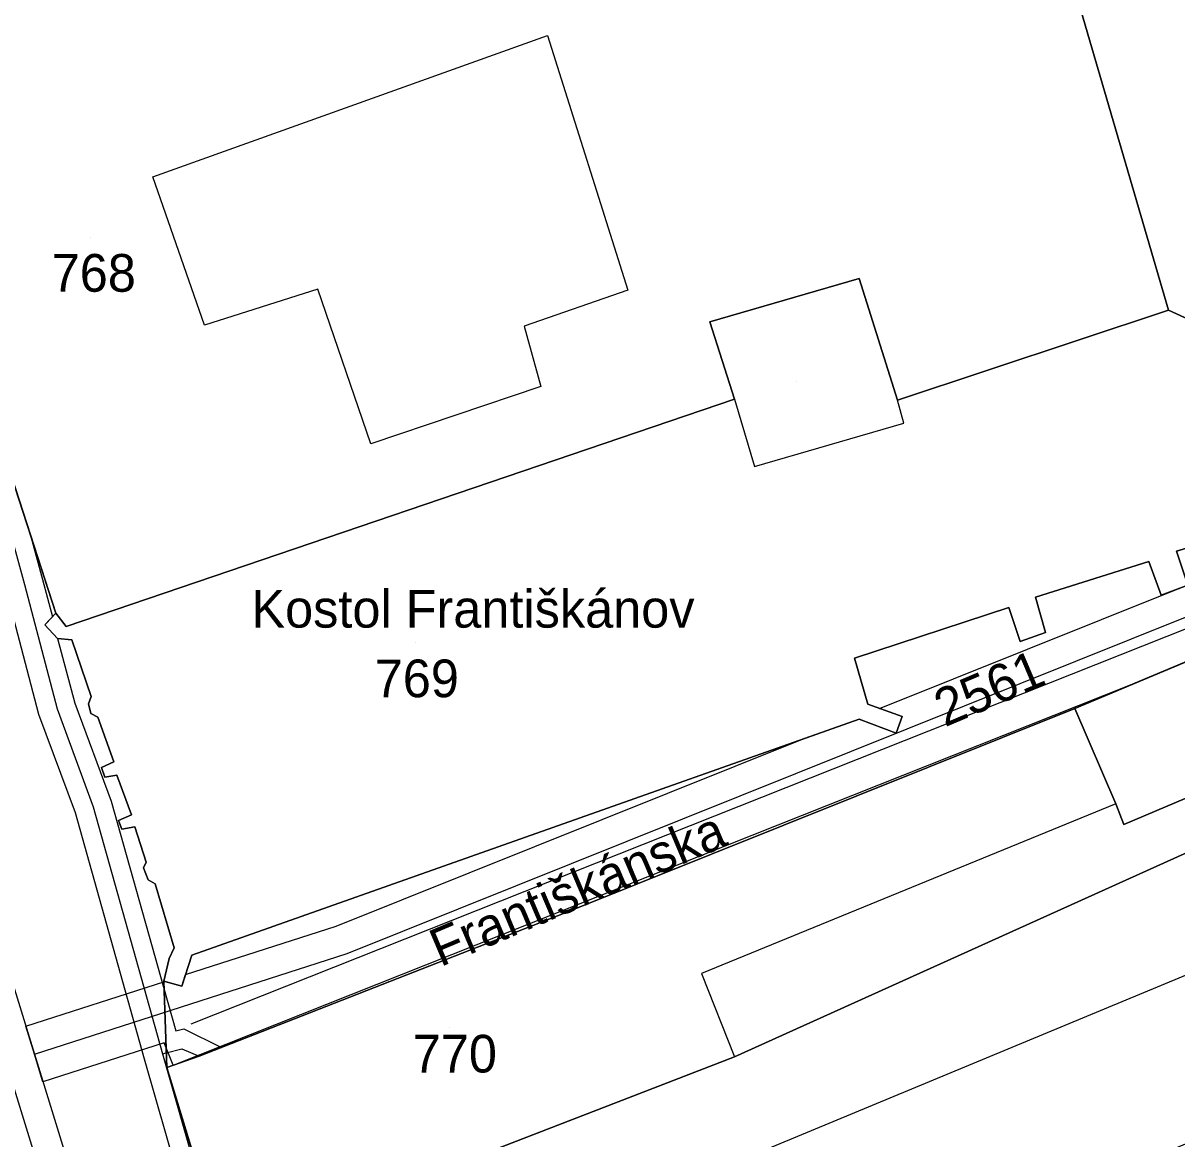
# Model space of a CAD drawing. Extents: x -263423 to -261326, y -1240067 to -1237864.
# Drawn here: x -262884.6 to -262823.4, y -1239198.4 to -1239139.2 of the extents above; entities that cross this region are included whole.
import ezdxf

# ---------------------------------------------------------------- set-up
doc = ezdxf.new("R2010")
doc.units = 0
for name, color, linetype in [('body_kn', 7, 'Continuous'), ('kladpar_druhypozemkov', 7, 'Continuous'), ('kladpar_hranice', 7, 'Continuous'), ('kladpar_parcelnecisla', 7, 'Continuous'), ('kladpar_plochy', 7, 'Continuous'), ('popisy', 7, 'Continuous'), ('tarchy_linie', 7, 'Continuous'), ('zappar_hrandruhpozemk', 7, 'Continuous')]:
    doc.layers.add(name, color=color, linetype=linetype)

msp = doc.modelspace()

# ---------------------------------------------------------------- linework, layer by layer
at = {"layer": 'body_kn'}
for p, q in [((-262856.77, -1239139.9), (-262856.77, -1239139.9)), ((-262877.68, -1239147.39), (-262877.68, -1239147.39)), ((-262877.68, -1239147.39), (-262877.68, -1239147.39)), ((-262840.24, -1239152.78), (-262840.24, -1239152.78)), ((-262868.93, -1239153.36), (-262868.93, -1239153.36)), ((-262852.5, -1239153.4), (-262852.5, -1239153.4)), ((-262823.84, -1239154.47), (-262823.84, -1239154.47)), ((-262874.94, -1239155.26), (-262874.94, -1239155.26)), ((-262858, -1239155.31), (-262858, -1239155.31)), ((-262848.16, -1239155.08), (-262848.16, -1239155.08)), ((-262857.11, -1239158.51), (-262857.11, -1239158.51)), ((-262846.85, -1239159.18), (-262846.85, -1239159.18)), ((-262846.85, -1239159.18), (-262846.85, -1239159.18)), ((-262838.22, -1239159.24), (-262838.22, -1239159.24)), ((-262837.87, -1239160.45), (-262837.87, -1239160.45)), ((-262866.13, -1239161.56), (-262866.13, -1239161.56)), ((-262845.79, -1239162.76), (-262845.79, -1239162.76)), ((-262884.21, -1239166.27), (-262884.21, -1239166.27)), ((-262823.42, -1239167.25), (-262823.42, -1239167.25)), ((-262824.89, -1239167.79), (-262824.89, -1239167.79)), ((-262824.89, -1239167.79), (-262824.89, -1239167.79)), ((-262883.53, -1239168.75), (-262883.53, -1239168.75)), ((-262884.49, -1239169.01), (-262884.49, -1239169.01)), ((-262823.48, -1239169.29), (-262823.48, -1239169.29)), ((-262830.9, -1239169.69), (-262830.9, -1239169.69)), ((-262824.23, -1239169.58), (-262824.23, -1239169.58)), ((-262882.82, -1239170.53), (-262882.82, -1239170.53)), ((-262832.31, -1239170.23), (-262832.31, -1239170.23)), ((-262883.41, -1239171.16), (-262883.41, -1239171.16)), ((-262883.01, -1239170.73), (-262883.01, -1239170.73)), ((-262882.27, -1239171.24), (-262882.27, -1239171.24)), ((-262882.73, -1239171.87), (-262882.73, -1239171.87)), ((-262830.37, -1239171.55), (-262830.37, -1239171.55)), ((-262881.97, -1239171.95), (-262881.97, -1239171.95)), ((-262831.71, -1239172.03), (-262831.71, -1239172.03)), ((-262840.49, -1239172.92), (-262840.49, -1239172.92)), ((-262880.95, -1239174.96), (-262880.95, -1239174.96)), ((-262825.97, -1239174.39), (-262825.97, -1239174.39)), ((-262881.81, -1239175.3), (-262881.81, -1239175.3)), ((-262881.09, -1239175.34), (-262881.09, -1239175.34)), ((-262839.78, -1239175.35), (-262839.78, -1239175.35)), ((-262839.16, -1239175.58), (-262839.16, -1239175.58)), ((-262828.81, -1239175.58), (-262828.81, -1239175.58)), ((-262883.72, -1239175.9), (-262883.72, -1239175.9)), ((-262882.76, -1239175.6), (-262882.76, -1239175.6)), ((-262880.97, -1239175.85), (-262880.97, -1239175.85)), ((-262880.6, -1239176.05), (-262880.6, -1239176.05)), ((-262840.24, -1239176.16), (-262840.24, -1239176.16)), ((-262837.96, -1239176.02), (-262837.96, -1239176.02)), ((-262843.33, -1239177.25), (-262843.33, -1239177.25)), ((-262838.29, -1239176.9), (-262838.29, -1239176.9)), ((-262879.76, -1239178.42), (-262879.76, -1239178.42)), ((-262880.4, -1239178.72), (-262880.4, -1239178.72)), ((-262880.22, -1239179.23), (-262880.22, -1239179.23)), ((-262879.59, -1239179.12), (-262879.59, -1239179.12)), ((-262880.84, -1239180.81), (-262880.84, -1239180.81)), ((-262879.89, -1239180.5), (-262879.89, -1239180.5)), ((-262826.63, -1239180.65), (-262826.63, -1239180.65)), ((-262826.63, -1239180.65), (-262826.63, -1239180.65)), ((-262881.79, -1239181.12), (-262881.79, -1239181.12)), ((-262879.51, -1239181.53), (-262879.51, -1239181.53)), ((-262878.81, -1239181.23), (-262878.81, -1239181.23)), ((-262879.33, -1239181.98), (-262879.33, -1239181.98)), ((-262878.63, -1239181.87), (-262878.63, -1239181.87)), ((-262826.21, -1239181.74), (-262826.21, -1239181.74)), ((-262878.17, -1239184.04), (-262878.17, -1239184.04)), ((-262878.04, -1239183.73), (-262878.04, -1239183.73)), ((-262877.93, -1239184.68), (-262877.93, -1239184.68)), ((-262877.56, -1239184.88), (-262877.56, -1239184.88)), ((-262855.82, -1239186.43), (-262855.82, -1239186.43)), ((-262855.82, -1239186.43), (-262855.82, -1239186.43)), ((-262867.96, -1239187.13), (-262867.96, -1239187.13)), ((-262876.55, -1239188.27), (-262876.55, -1239188.27)), ((-262876.82, -1239188.84), (-262876.82, -1239188.84)), ((-262875.61, -1239188.67), (-262875.61, -1239188.67)), ((-262867.38, -1239188.57), (-262867.38, -1239188.57)), ((-262848.6, -1239189.64), (-262848.6, -1239189.64)), ((-262877.1, -1239190.04), (-262877.1, -1239190.04)), ((-262877.05, -1239190.06), (-262877.05, -1239190.06)), ((-262875.95, -1239189.7), (-262875.95, -1239189.7)), ((-262877.08, -1239190.49), (-262877.08, -1239190.49)), ((-262876.15, -1239190.31), (-262876.15, -1239190.31)), ((-262884.42, -1239192.43), (-262884.42, -1239192.43)), ((-262884.42, -1239192.43), (-262884.42, -1239192.43)), ((-262876.47, -1239192.68), (-262876.47, -1239192.68)), ((-262876.04, -1239192.57), (-262876.04, -1239192.57)), ((-262875.65, -1239192.3), (-262875.65, -1239192.3)), ((-262877.08, -1239193.32), (-262877.08, -1239193.32)), ((-262883.96, -1239193.91), (-262883.96, -1239193.91)), ((-262883.96, -1239193.91), (-262883.96, -1239193.91)), ((-262877.17, -1239193.9), (-262877.17, -1239193.9)), ((-262877.17, -1239193.9), (-262877.17, -1239193.9)), ((-262876.97, -1239193.85), (-262876.97, -1239193.85)), ((-262876.15, -1239193.63), (-262876.15, -1239193.63)), ((-262874.05, -1239193.56), (-262874.05, -1239193.56)), ((-262878.13, -1239194.18), (-262878.13, -1239194.18)), ((-262876.6, -1239194.5), (-262876.6, -1239194.5)), ((-262876.49, -1239194.46), (-262876.49, -1239194.46)), ((-262875.22, -1239194.02), (-262875.22, -1239194.02)), ((-262846.85, -1239194.06), (-262846.85, -1239194.06)), ((-262876.94, -1239194.62), (-262876.94, -1239194.62)), ((-262883.51, -1239195.39), (-262883.51, -1239195.39))]:
    msp.add_line(p, q, dxfattribs=at)
at = {"layer": 'kladpar_druhypozemkov'}
for p, q in [((-262880.97, -1239150.59), (-262880.97, -1239150.59)), ((-262843.57, -1239158.23), (-262843.57, -1239158.23)), ((-262863.77, -1239172.09), (-262863.77, -1239172.09)), ((-262833.9, -1239173.96), (-262833.9, -1239173.96)), ((-262861.97, -1239192.49), (-262861.97, -1239192.49))]:
    msp.add_line(p, q, dxfattribs=at)
at = {"layer": 'kladpar_hranice'}
for points in [[(-262819.76, -1239156.34), (-262823.84, -1239154.47), (-262834.7, -1239117.31), (-262830.86, -1239115.87), (-262830.61, -1239115.81), (-262828.11, -1239114.91), (-262822.99, -1239113.06)], [(-262856.39, -1239128.6), (-262857.16, -1239125.72), (-262851.06, -1239123.43), (-262838.92, -1239118.87), (-262834.7, -1239117.31), (-262823.84, -1239154.47), (-262838.22, -1239159.24), (-262840.24, -1239152.78), (-262848.16, -1239155.08), (-262846.85, -1239159.18), (-262882.27, -1239171.24), (-262882.82, -1239170.53), (-262892.33, -1239141.29), (-262874.04, -1239134.82), (-262856.39, -1239128.6)], [(-262892.33, -1239141.29), (-262882.82, -1239170.53), (-262883.41, -1239171.16), (-262882.73, -1239171.87), (-262881.97, -1239171.95), (-262880.95, -1239174.96), (-262881.09, -1239175.34), (-262880.97, -1239175.85), (-262880.6, -1239176.05), (-262879.76, -1239178.42), (-262880.4, -1239178.72), (-262880.22, -1239179.23), (-262879.59, -1239179.12), (-262878.81, -1239181.23), (-262879.51, -1239181.53), (-262879.33, -1239181.98), (-262878.63, -1239181.87), (-262878.04, -1239183.73), (-262878.17, -1239184.04), (-262877.93, -1239184.68), (-262877.56, -1239184.88), (-262876.55, -1239188.27), (-262876.82, -1239188.84), (-262877.1, -1239190.04), (-262876.94, -1239194.62), (-262873.93, -1239204.53)], [(-262846.85, -1239159.18), (-262848.16, -1239155.08), (-262840.24, -1239152.78), (-262838.22, -1239159.24), (-262823.84, -1239154.47), (-262819.76, -1239156.34)], [(-262820.29, -1239166.3), (-262823.42, -1239167.25), (-262822.83, -1239169.04), (-262824.23, -1239169.58), (-262824.89, -1239167.79), (-262830.9, -1239169.69), (-262830.37, -1239171.55), (-262831.71, -1239172.03), (-262832.31, -1239170.23), (-262840.49, -1239172.92), (-262839.78, -1239175.35), (-262837.96, -1239176.02), (-262838.29, -1239176.9), (-262840.24, -1239176.16), (-262875.61, -1239188.67), (-262876.15, -1239190.31), (-262877.1, -1239190.04), (-262876.82, -1239188.84), (-262876.55, -1239188.27), (-262877.56, -1239184.88), (-262877.93, -1239184.68), (-262878.17, -1239184.04), (-262878.04, -1239183.73), (-262878.63, -1239181.87), (-262879.33, -1239181.98), (-262879.51, -1239181.53), (-262878.81, -1239181.23), (-262879.59, -1239179.12), (-262880.22, -1239179.23), (-262880.4, -1239178.72), (-262879.76, -1239178.42), (-262880.6, -1239176.05), (-262880.97, -1239175.85), (-262881.09, -1239175.34), (-262880.95, -1239174.96), (-262881.97, -1239171.95), (-262882.73, -1239171.87), (-262883.41, -1239171.16), (-262882.82, -1239170.53), (-262882.27, -1239171.24), (-262846.85, -1239159.18)], [(-262804.34, -1239165.31), (-262828.81, -1239175.58), (-262855.82, -1239186.43), (-262875.22, -1239194.02), (-262876.94, -1239194.62), (-262877.1, -1239190.04), (-262876.15, -1239190.31), (-262875.61, -1239188.67), (-262840.24, -1239176.16), (-262838.29, -1239176.9), (-262837.96, -1239176.02), (-262839.78, -1239175.35), (-262840.49, -1239172.92), (-262832.31, -1239170.23), (-262831.71, -1239172.03), (-262830.37, -1239171.55), (-262830.9, -1239169.69), (-262824.89, -1239167.79)], [(-262804.34, -1239165.31), (-262798.77, -1239180.11), (-262798.46, -1239180.69), (-262798.98, -1239180.89), (-262804.16, -1239182.92), (-262804.73, -1239183.16), (-262812.35, -1239186.11), (-262812.59, -1239185.6), (-262818.54, -1239187.88), (-262820.83, -1239182.3), (-262821.8, -1239179.87), (-262826.21, -1239181.74), (-262826.63, -1239180.65), (-262828.81, -1239175.58), (-262804.34, -1239165.31)], [(-262824.89, -1239167.79), (-262824.23, -1239169.58), (-262822.83, -1239169.04), (-262823.42, -1239167.25), (-262820.29, -1239166.3)], [(-262855.82, -1239186.43), (-262828.81, -1239175.58), (-262826.63, -1239180.65), (-262826.21, -1239181.74), (-262821.8, -1239179.87), (-262820.83, -1239182.3), (-262846.85, -1239194.06), (-262873.93, -1239204.53), (-262876.94, -1239194.62), (-262875.22, -1239194.02), (-262855.82, -1239186.43)], [(-262820.83, -1239182.3), (-262818.54, -1239187.88), (-262812.59, -1239185.6), (-262812.35, -1239186.11), (-262809.89, -1239192.39), (-262812.26, -1239193.42), (-262814.12, -1239188.74), (-262815.91, -1239189.46), (-262813.93, -1239194.59), (-262819, -1239197.02), (-262836.55, -1239204.39), (-262843.66, -1239207.48), (-262869.83, -1239217.58), (-262873.93, -1239204.53), (-262846.85, -1239194.06), (-262820.83, -1239182.3)]]:
    msp.add_lwpolyline(points, dxfattribs=at)
at = {"layer": 'kladpar_plochy'}
for p, q in [((-262892.33, -1239141.29), (-262882.82, -1239170.53)), ((-262882.82, -1239170.53), (-262883.41, -1239171.16)), ((-262883.41, -1239171.16), (-262882.73, -1239171.87)), ((-262882.73, -1239171.87), (-262881.97, -1239171.95)), ((-262881.97, -1239171.95), (-262880.95, -1239174.96)), ((-262880.95, -1239174.96), (-262881.09, -1239175.34)), ((-262881.09, -1239175.34), (-262880.97, -1239175.85)), ((-262880.97, -1239175.85), (-262880.6, -1239176.05)), ((-262880.6, -1239176.05), (-262879.76, -1239178.42)), ((-262879.76, -1239178.42), (-262880.4, -1239178.72)), ((-262880.4, -1239178.72), (-262880.22, -1239179.23)), ((-262880.22, -1239179.23), (-262879.59, -1239179.12)), ((-262879.59, -1239179.12), (-262878.81, -1239181.23)), ((-262878.81, -1239181.23), (-262879.51, -1239181.53)), ((-262879.51, -1239181.53), (-262879.33, -1239181.98)), ((-262879.33, -1239181.98), (-262878.63, -1239181.87)), ((-262878.63, -1239181.87), (-262878.04, -1239183.73)), ((-262878.04, -1239183.73), (-262878.17, -1239184.04)), ((-262878.17, -1239184.04), (-262877.93, -1239184.68)), ((-262877.93, -1239184.68), (-262877.56, -1239184.88)), ((-262877.56, -1239184.88), (-262876.55, -1239188.27)), ((-262876.55, -1239188.27), (-262876.82, -1239188.84)), ((-262876.82, -1239188.84), (-262877.1, -1239190.04)), ((-262877.1, -1239190.04), (-262876.94, -1239194.62)), ((-262876.94, -1239194.62), (-262873.93, -1239204.53))]:
    msp.add_line(p, q, dxfattribs=at)
for points in [[(-262819.76, -1239156.34), (-262823.84, -1239154.47), (-262834.7, -1239117.31), (-262830.86, -1239115.87), (-262830.61, -1239115.81), (-262828.11, -1239114.91), (-262822.99, -1239113.06)], [(-262820.29, -1239166.3), (-262823.42, -1239167.25), (-262822.83, -1239169.04), (-262824.23, -1239169.58), (-262824.89, -1239167.79), (-262830.9, -1239169.69), (-262830.37, -1239171.55), (-262831.71, -1239172.03), (-262832.31, -1239170.23), (-262840.49, -1239172.92), (-262839.78, -1239175.35), (-262837.96, -1239176.02), (-262838.29, -1239176.9), (-262840.24, -1239176.16), (-262875.61, -1239188.67), (-262876.15, -1239190.31), (-262877.1, -1239190.04), (-262876.82, -1239188.84), (-262876.55, -1239188.27), (-262877.56, -1239184.88), (-262877.93, -1239184.68), (-262878.17, -1239184.04), (-262878.04, -1239183.73), (-262878.63, -1239181.87), (-262879.33, -1239181.98), (-262879.51, -1239181.53), (-262878.81, -1239181.23), (-262879.59, -1239179.12), (-262880.22, -1239179.23), (-262880.4, -1239178.72), (-262879.76, -1239178.42), (-262880.6, -1239176.05), (-262880.97, -1239175.85), (-262881.09, -1239175.34), (-262880.95, -1239174.96), (-262881.97, -1239171.95), (-262882.73, -1239171.87), (-262883.41, -1239171.16), (-262882.82, -1239170.53), (-262882.27, -1239171.24), (-262846.85, -1239159.18), (-262848.16, -1239155.08), (-262840.24, -1239152.78), (-262838.22, -1239159.24), (-262823.84, -1239154.47), (-262819.76, -1239156.34)], [(-262804.34, -1239165.31), (-262828.81, -1239175.58), (-262855.82, -1239186.43), (-262875.22, -1239194.02), (-262876.94, -1239194.62), (-262877.1, -1239190.04), (-262876.15, -1239190.31), (-262875.61, -1239188.67), (-262840.24, -1239176.16), (-262838.29, -1239176.9), (-262837.96, -1239176.02), (-262839.78, -1239175.35), (-262840.49, -1239172.92), (-262832.31, -1239170.23), (-262831.71, -1239172.03), (-262830.37, -1239171.55), (-262830.9, -1239169.69), (-262824.89, -1239167.79), (-262824.23, -1239169.58), (-262822.83, -1239169.04), (-262823.42, -1239167.25), (-262820.29, -1239166.3)]]:
    msp.add_lwpolyline(points, dxfattribs=at)
for points in [[(-262856.39, -1239128.6), (-262857.16, -1239125.72), (-262851.06, -1239123.43), (-262838.92, -1239118.87), (-262834.7, -1239117.31), (-262823.84, -1239154.47), (-262838.22, -1239159.24), (-262840.24, -1239152.78), (-262848.16, -1239155.08), (-262846.85, -1239159.18), (-262882.27, -1239171.24), (-262882.82, -1239170.53), (-262892.33, -1239141.29), (-262874.04, -1239134.82)], [(-262804.34, -1239165.31), (-262798.77, -1239180.11), (-262798.46, -1239180.69), (-262798.98, -1239180.89), (-262804.16, -1239182.92), (-262804.73, -1239183.16), (-262812.35, -1239186.11), (-262812.59, -1239185.6), (-262818.54, -1239187.88), (-262820.83, -1239182.3), (-262821.8, -1239179.87), (-262826.21, -1239181.74), (-262826.63, -1239180.65), (-262828.81, -1239175.58)], [(-262855.82, -1239186.43), (-262828.81, -1239175.58), (-262826.63, -1239180.65), (-262826.21, -1239181.74), (-262821.8, -1239179.87), (-262820.83, -1239182.3), (-262846.85, -1239194.06), (-262873.93, -1239204.53), (-262876.94, -1239194.62), (-262875.22, -1239194.02)], [(-262820.83, -1239182.3), (-262818.54, -1239187.88), (-262812.59, -1239185.6), (-262812.35, -1239186.11), (-262809.89, -1239192.39), (-262812.26, -1239193.42), (-262814.12, -1239188.74), (-262815.91, -1239189.46), (-262813.93, -1239194.59), (-262819, -1239197.02), (-262836.55, -1239204.39), (-262843.66, -1239207.48), (-262869.83, -1239217.58), (-262873.93, -1239204.53), (-262846.85, -1239194.06)]]:
    msp.add_lwpolyline(points, close=True, dxfattribs=at)
at = {"layer": 'tarchy_linie'}
for points in [[(-262919.47, -1239083.19), (-262910.4, -1239113.29), (-262903.08, -1239136.85), (-262892.92, -1239170.2), (-262878.03, -1239218.5), (-262872.8, -1239236.18), (-262865.97, -1239259.6), (-262862.37, -1239270.8), (-262860.78, -1239275.15), (-262855.16, -1239281.3), (-262847.42, -1239296.93), (-262841.21, -1239314.37), (-262837.3, -1239325.72), (-262833.82, -1239334.62), (-262823.57, -1239363.35), (-262812.24, -1239393.87)], [(-262917.96, -1239082.73), (-262908.89, -1239112.83), (-262901.57, -1239136.39), (-262891.41, -1239169.74), (-262881.41, -1239202.19)], [(-262875.25, -1239204.22), (-262878.13, -1239194.18), (-262881.79, -1239181.12), (-262883.72, -1239175.9), (-262885.46, -1239169.27), (-262887.48, -1239161.88), (-262890.05, -1239154.51), (-262891.22, -1239150.24), (-262894.24, -1239140.37), (-262896.89, -1239130.89), (-262898.5, -1239125.5), (-262899.44, -1239120.69), (-262901.47, -1239113.05), (-262906.29, -1239098.28), (-262908.22, -1239092.11)], [(-262907.27, -1239091.82), (-262905.34, -1239097.98), (-262900.51, -1239112.77), (-262898.46, -1239120.47), (-262897.52, -1239125.26), (-262895.93, -1239130.61), (-262893.28, -1239140.09), (-262890.26, -1239149.97), (-262889.09, -1239154.21), (-262886.53, -1239161.58), (-262884.49, -1239169.01), (-262882.76, -1239175.6), (-262880.84, -1239180.81), (-262877.17, -1239193.9), (-262874.23, -1239204.17)], [(-262905.88, -1239093.33), (-262902.5, -1239104.08), (-262900.66, -1239110.16), (-262900.31, -1239111.44), (-262898.89, -1239116.23), (-262898.36, -1239118.22), (-262892.33, -1239141.29), (-262884.21, -1239166.27), (-262883.53, -1239168.75), (-262883.01, -1239170.73), (-262883.41, -1239171.16), (-262882.73, -1239171.87), (-262881.81, -1239175.3), (-262879.89, -1239180.5), (-262877.08, -1239190.49), (-262876.47, -1239192.68), (-262876.04, -1239192.57), (-262874.05, -1239193.56), (-262875.22, -1239194.02), (-262876.94, -1239194.62), (-262873.93, -1239204.53)], [(-262875.65, -1239192.3), (-262816.36, -1239168.74), (-262771.15, -1239148.93)], [(-262883.96, -1239193.91), (-262867.38, -1239188.57), (-262804.98, -1239163.54), (-262770.94, -1239149.62)], [(-262804.34, -1239165.31), (-262825.97, -1239174.39), (-262876.49, -1239194.46), (-262876.6, -1239194.5), (-262877.08, -1239193.32), (-262883.51, -1239195.39), (-262883.96, -1239193.91), (-262884.42, -1239192.43)], [(-262884.42, -1239192.43), (-262877.05, -1239190.06), (-262876.15, -1239190.31), (-262875.95, -1239189.7), (-262867.96, -1239187.13), (-262843.33, -1239177.25), (-262840.24, -1239176.16), (-262838.29, -1239176.9), (-262837.96, -1239176.02), (-262839.16, -1239175.58), (-262823.48, -1239169.29), (-262822.83, -1239169.04)], [(-262877.17, -1239193.9), (-262876.97, -1239193.85), (-262876.15, -1239193.63), (-262875.22, -1239194.02)]]:
    msp.add_lwpolyline(points, dxfattribs=at)
at = {"layer": 'zappar_hrandruhpozemk'}
for p, q in [((-262874.94, -1239155.26), (-262877.68, -1239147.39)), ((-262846.85, -1239159.18), (-262845.79, -1239162.76)), ((-262837.87, -1239160.45), (-262838.22, -1239159.24)), ((-262845.79, -1239162.76), (-262837.87, -1239160.45)), ((-262826.63, -1239180.65), (-262848.6, -1239189.64)), ((-262848.6, -1239189.64), (-262846.85, -1239194.06)), ((-262846.72, -1239199.6), (-262822.13, -1239189.39))]:
    msp.add_line(p, q, dxfattribs=at)
msp.add_lwpolyline([(-262877.68, -1239147.39), (-262856.77, -1239139.9), (-262852.5, -1239153.4), (-262858, -1239155.31), (-262857.11, -1239158.51), (-262866.13, -1239161.56), (-262868.93, -1239153.36), (-262874.94, -1239155.26)], dxfattribs=at)

# ---------------------------------------------------------------- texts
at = {"layer": 'kladpar_parcelnecisla'}
for s, p in [('768', (-262883.045, -1239153.49)), ('769', (-262865.922, -1239174.99)), ('770', (-262863.906, -1239194.89))]:
    msp.add_text(s, height=2, dxfattribs=at).set_placement(p)
msp.add_text('2561', height=2, rotation=23, dxfattribs=at).set_placement((-262835.706, -1239176.591))
at = {"layer": 'popisy'}
msp.add_text('Kostol Františkánov', height=2, dxfattribs=at).set_placement((-262872.457, -1239171.3))
msp.add_text('Františkánska', height=2, rotation=23, dxfattribs=at).set_placement((-262862.444, -1239189.308))

doc.saveas('drawing.dxf')
